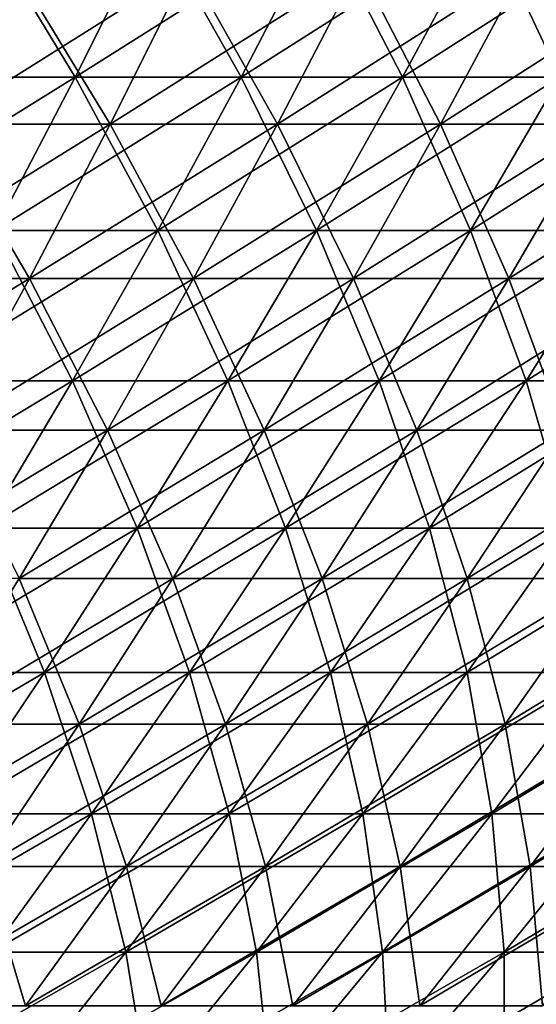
# Model space of a CAD drawing. Header units: millimetres. Extents: x -250 to 250, y -45 to 4150.
# Tile 748 of 805: x 119 to 133, y 3968 to 3995. Entities that reach past the tile are written whole.
import ezdxf

# ---------------------------------------------------------------- set-up
doc = ezdxf.new("R2010")
doc.units = ezdxf.units.MM
doc.header["$LTSCALE"] = 81.481481
for name, color, linetype in [('19', 7, 'CONTINUOUS'), ('20', 7, 'CONTINUOUS'), ('21', 7, 'CONTINUOUS'), ('22', 7, 'CONTINUOUS')]:
    doc.layers.add(name, color=color, linetype=linetype)

msp = doc.modelspace()

# ---------------------------------------------------------------- linework, layer by layer
at = {"layer": '19', "color": 7, "linetype": 'CONTINUOUS'}
for points in [[(121.397, 3991.873, -150.86), (116.693, 3991.873, -154.527), (123.557, 3996.189, -153.545), (121.397, 3991.873, -150.86)], [(123.557, 3996.189, -153.545), (116.693, 3991.873, -154.527), (118.77, 3996.189, -157.277), (123.557, 3996.189, -153.545)], [(125.985, 3991.873, -147.05), (121.397, 3991.873, -150.86), (128.227, 3996.189, -149.667), (125.985, 3991.873, -147.05)], [(128.227, 3996.189, -149.667), (121.397, 3991.873, -150.86), (123.557, 3996.189, -153.545), (128.227, 3996.189, -149.667)], [(130.454, 3991.873, -143.101), (125.985, 3991.873, -147.05), (132.775, 3996.189, -145.647), (130.454, 3991.873, -143.101)], [(132.775, 3996.189, -145.647), (125.985, 3991.873, -147.05), (128.227, 3996.189, -149.667), (132.775, 3996.189, -145.647)], [(134.799, 3991.873, -139.016), (130.454, 3991.873, -143.101), (137.197, 3996.189, -141.489), (134.799, 3991.873, -139.016)], [(137.197, 3996.189, -141.489), (130.454, 3991.873, -143.101), (132.775, 3996.189, -145.647), (137.197, 3996.189, -141.489)], [(119.177, 3987.635, -148.102), (114.56, 3987.635, -151.702), (121.397, 3991.873, -150.86), (119.177, 3987.635, -148.102)], [(121.397, 3991.873, -150.86), (114.56, 3987.635, -151.702), (116.693, 3991.873, -154.527), (121.397, 3991.873, -150.86)], [(123.682, 3987.635, -144.362), (119.177, 3987.635, -148.102), (125.985, 3991.873, -147.05), (123.682, 3987.635, -144.362)], [(125.985, 3991.873, -147.05), (119.177, 3987.635, -148.102), (121.397, 3991.873, -150.86), (125.985, 3991.873, -147.05)], [(128.069, 3987.635, -140.485), (123.682, 3987.635, -144.362), (130.454, 3991.873, -143.101), (128.069, 3987.635, -140.485)], [(130.454, 3991.873, -143.101), (123.682, 3987.635, -144.362), (125.985, 3991.873, -147.05), (130.454, 3991.873, -143.101)], [(132.334, 3987.635, -136.474), (128.069, 3987.635, -140.485), (134.799, 3991.873, -139.016), (132.334, 3987.635, -136.474)], [(134.799, 3991.873, -139.016), (128.069, 3987.635, -140.485), (130.454, 3991.873, -143.101), (134.799, 3991.873, -139.016)], [(136.474, 3987.635, -132.334), (132.334, 3987.635, -136.474), (139.016, 3991.873, -134.799), (136.474, 3987.635, -132.334)], [(139.016, 3991.873, -134.799), (132.334, 3987.635, -136.474), (134.799, 3991.873, -139.016), (139.016, 3991.873, -134.799)], [(116.9, 3983.475, -145.272), (112.371, 3983.475, -148.803), (119.177, 3987.635, -148.102), (116.9, 3983.475, -145.272)], [(119.177, 3987.635, -148.102), (112.371, 3983.475, -148.803), (114.56, 3987.635, -151.702), (119.177, 3987.635, -148.102)], [(121.318, 3983.475, -141.603), (116.9, 3983.475, -145.272), (123.682, 3987.635, -144.362), (121.318, 3983.475, -141.603)], [(123.682, 3987.635, -144.362), (116.9, 3983.475, -145.272), (119.177, 3987.635, -148.102), (123.682, 3987.635, -144.362)], [(125.621, 3983.475, -137.8), (121.318, 3983.475, -141.603), (128.069, 3987.635, -140.485), (125.621, 3983.475, -137.8)], [(128.069, 3987.635, -140.485), (121.318, 3983.475, -141.603), (123.682, 3987.635, -144.362), (128.069, 3987.635, -140.485)], [(129.805, 3983.475, -133.866), (125.621, 3983.475, -137.8), (132.334, 3987.635, -136.474), (129.805, 3983.475, -133.866)], [(132.334, 3987.635, -136.474), (125.621, 3983.475, -137.8), (128.069, 3987.635, -140.485), (132.334, 3987.635, -136.474)], [(133.866, 3983.475, -129.805), (129.805, 3983.475, -133.866), (136.474, 3987.635, -132.334), (133.866, 3983.475, -129.805)], [(136.474, 3987.635, -132.334), (129.805, 3983.475, -133.866), (132.334, 3987.635, -136.474), (136.474, 3987.635, -132.334)], [(118.895, 3979.397, -138.775), (114.565, 3979.397, -142.371), (121.318, 3983.475, -141.603), (118.895, 3979.397, -138.775)], [(121.318, 3983.475, -141.603), (114.565, 3979.397, -142.371), (116.9, 3983.475, -145.272), (121.318, 3983.475, -141.603)], [(123.113, 3979.397, -135.048), (118.895, 3979.397, -138.775), (125.621, 3983.475, -137.8), (123.113, 3979.397, -135.048)], [(125.621, 3983.475, -137.8), (118.895, 3979.397, -138.775), (121.318, 3983.475, -141.603), (125.621, 3983.475, -137.8)], [(127.213, 3979.397, -131.193), (123.113, 3979.397, -135.048), (129.805, 3983.475, -133.866), (127.213, 3979.397, -131.193)], [(129.805, 3983.475, -133.866), (123.113, 3979.397, -135.048), (125.621, 3983.475, -137.8), (129.805, 3983.475, -133.866)], [(131.193, 3979.397, -127.213), (127.213, 3979.397, -131.193), (133.866, 3983.475, -129.805), (131.193, 3979.397, -127.213)], [(133.866, 3983.475, -129.805), (127.213, 3979.397, -131.193), (129.805, 3983.475, -133.866), (133.866, 3983.475, -129.805)], [(135.048, 3979.397, -123.113), (131.193, 3979.397, -127.213), (137.8, 3983.475, -125.621), (135.048, 3979.397, -123.113)], [(137.8, 3983.475, -125.621), (131.193, 3979.397, -127.213), (133.866, 3983.475, -129.805), (137.8, 3983.475, -125.621)], [(120.544, 3975.402, -132.23), (116.415, 3975.402, -135.88), (123.113, 3979.397, -135.048), (120.544, 3975.402, -132.23)], [(123.113, 3979.397, -135.048), (116.415, 3975.402, -135.88), (118.895, 3979.397, -138.775), (123.113, 3979.397, -135.048)], [(124.559, 3975.402, -128.455), (120.544, 3975.402, -132.23), (127.213, 3979.397, -131.193), (124.559, 3975.402, -128.455)], [(127.213, 3979.397, -131.193), (120.544, 3975.402, -132.23), (123.113, 3979.397, -135.048), (127.213, 3979.397, -131.193)], [(128.455, 3975.402, -124.559), (124.559, 3975.402, -128.455), (131.193, 3979.397, -127.213), (128.455, 3975.402, -124.559)], [(131.193, 3979.397, -127.213), (124.559, 3975.402, -128.455), (127.213, 3979.397, -131.193), (131.193, 3979.397, -127.213)], [(132.23, 3975.402, -120.544), (128.455, 3975.402, -124.559), (135.048, 3979.397, -123.113), (132.23, 3975.402, -120.544)], [(135.048, 3979.397, -123.113), (128.455, 3975.402, -124.559), (131.193, 3979.397, -127.213), (135.048, 3979.397, -123.113)], [(135.88, 3975.402, -116.415), (132.23, 3975.402, -120.544), (138.775, 3979.397, -118.895), (135.88, 3975.402, -116.415)], [(138.775, 3979.397, -118.895), (132.23, 3975.402, -120.544), (135.048, 3979.397, -123.113), (138.775, 3979.397, -118.895)], [(117.916, 3971.493, -129.348), (113.877, 3971.493, -132.918), (120.544, 3975.402, -132.23), (117.916, 3971.493, -129.348)], [(120.544, 3975.402, -132.23), (113.877, 3971.493, -132.918), (116.415, 3975.402, -135.88), (120.544, 3975.402, -132.23)], [(121.843, 3971.493, -125.655), (117.916, 3971.493, -129.348), (124.559, 3975.402, -128.455), (121.843, 3971.493, -125.655)], [(124.559, 3975.402, -128.455), (117.916, 3971.493, -129.348), (120.544, 3975.402, -132.23), (124.559, 3975.402, -128.455)], [(125.655, 3971.493, -121.843), (121.843, 3971.493, -125.655), (128.455, 3975.402, -124.559), (125.655, 3971.493, -121.843)], [(128.455, 3975.402, -124.559), (121.843, 3971.493, -125.655), (124.559, 3975.402, -128.455), (128.455, 3975.402, -124.559)], [(129.348, 3971.493, -117.916), (125.655, 3971.493, -121.843), (132.23, 3975.402, -120.544), (129.348, 3971.493, -117.916)], [(132.23, 3975.402, -120.544), (125.655, 3971.493, -121.843), (128.455, 3975.402, -124.559), (132.23, 3975.402, -120.544)], [(132.918, 3971.493, -113.877), (129.348, 3971.493, -117.916), (135.88, 3975.402, -116.415), (132.918, 3971.493, -113.877)], [(135.88, 3975.402, -116.415), (129.348, 3971.493, -117.916), (132.23, 3975.402, -120.544), (135.88, 3975.402, -116.415)], [(136.362, 3971.493, -109.73), (132.918, 3971.493, -113.877), (139.4, 3975.402, -112.175), (136.362, 3971.493, -109.73)], [(139.4, 3975.402, -112.175), (132.918, 3971.493, -113.877), (135.88, 3975.402, -116.415), (139.4, 3975.402, -112.175)], [(119.069, 3967.67, -122.794), (115.231, 3967.67, -126.402), (121.843, 3971.493, -125.655), (119.069, 3967.67, -122.794)], [(121.843, 3971.493, -125.655), (115.231, 3967.67, -126.402), (117.916, 3971.493, -129.348), (121.843, 3971.493, -125.655)], [(122.794, 3967.67, -119.069), (119.069, 3967.67, -122.794), (125.655, 3971.493, -121.843), (122.794, 3967.67, -119.069)], [(125.655, 3971.493, -121.843), (119.069, 3967.67, -122.794), (121.843, 3971.493, -125.655), (125.655, 3971.493, -121.843)], [(126.402, 3967.67, -115.231), (122.794, 3967.67, -119.069), (129.348, 3971.493, -117.916), (126.402, 3967.67, -115.231)], [(129.348, 3971.493, -117.916), (122.794, 3967.67, -119.069), (125.655, 3971.493, -121.843), (129.348, 3971.493, -117.916)], [(129.891, 3967.67, -111.284), (126.402, 3967.67, -115.231), (132.918, 3971.493, -113.877), (129.891, 3967.67, -111.284)], [(132.918, 3971.493, -113.877), (126.402, 3967.67, -115.231), (129.348, 3971.493, -117.916), (132.918, 3971.493, -113.877)], [(133.256, 3967.67, -107.231), (129.891, 3967.67, -111.284), (136.362, 3971.493, -109.73), (133.256, 3967.67, -107.231)], [(136.362, 3971.493, -109.73), (129.891, 3967.67, -111.284), (132.918, 3971.493, -113.877), (136.362, 3971.493, -109.73)]]:
    msp.add_3dface(points, dxfattribs=at)
at = {"layer": '20', "color": 7, "linetype": 'CONTINUOUS'}
for points in [[(116.693, 3991.873, 154.527), (121.397, 3991.873, 150.86), (118.77, 3996.189, 157.277), (116.693, 3991.873, 154.527)], [(118.77, 3996.189, 157.277), (121.397, 3991.873, 150.86), (123.557, 3996.189, 153.545), (118.77, 3996.189, 157.277)], [(121.397, 3991.873, 150.86), (125.985, 3991.873, 147.05), (123.557, 3996.189, 153.545), (121.397, 3991.873, 150.86)], [(123.557, 3996.189, 153.545), (125.985, 3991.873, 147.05), (128.227, 3996.189, 149.667), (123.557, 3996.189, 153.545)], [(125.985, 3991.873, 147.05), (130.454, 3991.873, 143.101), (128.227, 3996.189, 149.667), (125.985, 3991.873, 147.05)], [(128.227, 3996.189, 149.667), (130.454, 3991.873, 143.101), (132.775, 3996.189, 145.647), (128.227, 3996.189, 149.667)], [(130.454, 3991.873, 143.101), (134.799, 3991.873, 139.016), (132.775, 3996.189, 145.647), (130.454, 3991.873, 143.101)], [(132.775, 3996.189, 145.647), (134.799, 3991.873, 139.016), (137.197, 3996.189, 141.489), (132.775, 3996.189, 145.647)], [(114.56, 3987.635, 151.702), (119.177, 3987.635, 148.102), (116.693, 3991.873, 154.527), (114.56, 3987.635, 151.702)], [(116.693, 3991.873, 154.527), (119.177, 3987.635, 148.102), (121.397, 3991.873, 150.86), (116.693, 3991.873, 154.527)], [(119.177, 3987.635, 148.102), (123.682, 3987.635, 144.362), (121.397, 3991.873, 150.86), (119.177, 3987.635, 148.102)], [(121.397, 3991.873, 150.86), (123.682, 3987.635, 144.362), (125.985, 3991.873, 147.05), (121.397, 3991.873, 150.86)], [(123.682, 3987.635, 144.362), (128.069, 3987.635, 140.485), (125.985, 3991.873, 147.05), (123.682, 3987.635, 144.362)], [(125.985, 3991.873, 147.05), (128.069, 3987.635, 140.485), (130.454, 3991.873, 143.101), (125.985, 3991.873, 147.05)], [(128.069, 3987.635, 140.485), (132.334, 3987.635, 136.474), (130.454, 3991.873, 143.101), (128.069, 3987.635, 140.485)], [(130.454, 3991.873, 143.101), (132.334, 3987.635, 136.474), (134.799, 3991.873, 139.016), (130.454, 3991.873, 143.101)], [(132.334, 3987.635, 136.474), (136.474, 3987.635, 132.334), (134.799, 3991.873, 139.016), (132.334, 3987.635, 136.474)], [(114.56, 3987.635, 151.702), (116.9, 3983.475, 145.272), (119.177, 3987.635, 148.102), (114.56, 3987.635, 151.702)], [(116.9, 3983.475, 145.272), (121.318, 3983.475, 141.603), (119.177, 3987.635, 148.102), (116.9, 3983.475, 145.272)], [(119.177, 3987.635, 148.102), (121.318, 3983.475, 141.603), (123.682, 3987.635, 144.362), (119.177, 3987.635, 148.102)], [(121.318, 3983.475, 141.603), (125.621, 3983.475, 137.8), (123.682, 3987.635, 144.362), (121.318, 3983.475, 141.603)], [(123.682, 3987.635, 144.362), (125.621, 3983.475, 137.8), (128.069, 3987.635, 140.485), (123.682, 3987.635, 144.362)], [(125.621, 3983.475, 137.8), (129.805, 3983.475, 133.866), (128.069, 3987.635, 140.485), (125.621, 3983.475, 137.8)], [(128.069, 3987.635, 140.485), (129.805, 3983.475, 133.866), (132.334, 3987.635, 136.474), (128.069, 3987.635, 140.485)], [(129.805, 3983.475, 133.866), (133.866, 3983.475, 129.805), (132.334, 3987.635, 136.474), (129.805, 3983.475, 133.866)], [(132.334, 3987.635, 136.474), (133.866, 3983.475, 129.805), (136.474, 3987.635, 132.334), (132.334, 3987.635, 136.474)], [(116.9, 3983.475, 145.272), (118.895, 3979.397, 138.775), (121.318, 3983.475, 141.603), (116.9, 3983.475, 145.272)], [(118.895, 3979.397, 138.775), (123.113, 3979.397, 135.048), (121.318, 3983.475, 141.603), (118.895, 3979.397, 138.775)], [(121.318, 3983.475, 141.603), (123.113, 3979.397, 135.048), (125.621, 3983.475, 137.8), (121.318, 3983.475, 141.603)], [(123.113, 3979.397, 135.048), (127.213, 3979.397, 131.193), (125.621, 3983.475, 137.8), (123.113, 3979.397, 135.048)], [(125.621, 3983.475, 137.8), (127.213, 3979.397, 131.193), (129.805, 3983.475, 133.866), (125.621, 3983.475, 137.8)], [(127.213, 3979.397, 131.193), (131.193, 3979.397, 127.213), (129.805, 3983.475, 133.866), (127.213, 3979.397, 131.193)], [(129.805, 3983.475, 133.866), (131.193, 3979.397, 127.213), (133.866, 3983.475, 129.805), (129.805, 3983.475, 133.866)], [(131.193, 3979.397, 127.213), (135.048, 3979.397, 123.113), (133.866, 3983.475, 129.805), (131.193, 3979.397, 127.213)], [(116.415, 3975.402, 135.88), (120.544, 3975.402, 132.23), (118.895, 3979.397, 138.775), (116.415, 3975.402, 135.88)], [(118.895, 3979.397, 138.775), (120.544, 3975.402, 132.23), (123.113, 3979.397, 135.048), (118.895, 3979.397, 138.775)], [(120.544, 3975.402, 132.23), (124.559, 3975.402, 128.455), (123.113, 3979.397, 135.048), (120.544, 3975.402, 132.23)], [(123.113, 3979.397, 135.048), (124.559, 3975.402, 128.455), (127.213, 3979.397, 131.193), (123.113, 3979.397, 135.048)], [(124.559, 3975.402, 128.455), (128.455, 3975.402, 124.559), (127.213, 3979.397, 131.193), (124.559, 3975.402, 128.455)], [(127.213, 3979.397, 131.193), (128.455, 3975.402, 124.559), (131.193, 3979.397, 127.213), (127.213, 3979.397, 131.193)], [(128.455, 3975.402, 124.559), (132.23, 3975.402, 120.544), (131.193, 3979.397, 127.213), (128.455, 3975.402, 124.559)], [(131.193, 3979.397, 127.213), (132.23, 3975.402, 120.544), (135.048, 3979.397, 123.113), (131.193, 3979.397, 127.213)], [(132.23, 3975.402, 120.544), (135.88, 3975.402, 116.415), (135.048, 3979.397, 123.113), (132.23, 3975.402, 120.544)], [(116.415, 3975.402, 135.88), (117.916, 3971.493, 129.348), (120.544, 3975.402, 132.23), (116.415, 3975.402, 135.88)], [(117.916, 3971.493, 129.348), (121.843, 3971.493, 125.655), (120.544, 3975.402, 132.23), (117.916, 3971.493, 129.348)], [(120.544, 3975.402, 132.23), (121.843, 3971.493, 125.655), (124.559, 3975.402, 128.455), (120.544, 3975.402, 132.23)], [(121.843, 3971.493, 125.655), (125.655, 3971.493, 121.843), (124.559, 3975.402, 128.455), (121.843, 3971.493, 125.655)], [(124.559, 3975.402, 128.455), (125.655, 3971.493, 121.843), (128.455, 3975.402, 124.559), (124.559, 3975.402, 128.455)], [(125.655, 3971.493, 121.843), (129.348, 3971.493, 117.916), (128.455, 3975.402, 124.559), (125.655, 3971.493, 121.843)], [(128.455, 3975.402, 124.559), (129.348, 3971.493, 117.916), (132.23, 3975.402, 120.544), (128.455, 3975.402, 124.559)], [(129.348, 3971.493, 117.916), (132.918, 3971.493, 113.877), (132.23, 3975.402, 120.544), (129.348, 3971.493, 117.916)], [(132.23, 3975.402, 120.544), (132.918, 3971.493, 113.877), (135.88, 3975.402, 116.415), (132.23, 3975.402, 120.544)], [(132.918, 3971.493, 113.877), (136.362, 3971.493, 109.73), (135.88, 3975.402, 116.415), (132.918, 3971.493, 113.877)], [(115.231, 3967.67, 126.402), (119.069, 3967.67, 122.794), (117.916, 3971.493, 129.348), (115.231, 3967.67, 126.402)], [(117.916, 3971.493, 129.348), (119.069, 3967.67, 122.794), (121.843, 3971.493, 125.655), (117.916, 3971.493, 129.348)], [(119.069, 3967.67, 122.794), (122.794, 3967.67, 119.069), (121.843, 3971.493, 125.655), (119.069, 3967.67, 122.794)], [(121.843, 3971.493, 125.655), (122.794, 3967.67, 119.069), (125.655, 3971.493, 121.843), (121.843, 3971.493, 125.655)], [(122.794, 3967.67, 119.069), (126.402, 3967.67, 115.231), (125.655, 3971.493, 121.843), (122.794, 3967.67, 119.069)], [(125.655, 3971.493, 121.843), (126.402, 3967.67, 115.231), (129.348, 3971.493, 117.916), (125.655, 3971.493, 121.843)], [(126.402, 3967.67, 115.231), (129.891, 3967.67, 111.284), (129.348, 3971.493, 117.916), (126.402, 3967.67, 115.231)], [(129.348, 3971.493, 117.916), (129.891, 3967.67, 111.284), (132.918, 3971.493, 113.877), (129.348, 3971.493, 117.916)], [(129.891, 3967.67, 111.284), (133.256, 3967.67, 107.231), (132.918, 3971.493, 113.877), (129.891, 3967.67, 111.284)], [(132.918, 3971.493, 113.877), (133.256, 3967.67, 107.231), (136.362, 3971.493, 109.73), (132.918, 3971.493, 113.877)]]:
    msp.add_3dface(points, dxfattribs=at)
at = {"layer": '21', "color": 7, "linetype": 'CONTINUOUS'}
for points in [[(120.435, 3993.156, 149.665), (115.769, 3993.156, 153.303), (122.577, 3997.437, 152.327), (120.435, 3993.156, 149.665)], [(122.577, 3997.437, 152.327), (115.769, 3993.156, 153.303), (117.828, 3997.437, 156.029), (122.577, 3997.437, 152.327)], [(124.987, 3993.156, 145.885), (120.435, 3993.156, 149.665), (127.21, 3997.437, 148.48), (124.987, 3993.156, 145.885)], [(127.21, 3997.437, 148.48), (120.435, 3993.156, 149.665), (122.577, 3997.437, 152.327), (127.21, 3997.437, 148.48)], [(129.42, 3993.156, 141.967), (124.987, 3993.156, 145.885), (131.722, 3997.437, 144.492), (129.42, 3993.156, 141.967)], [(131.722, 3997.437, 144.492), (124.987, 3993.156, 145.885), (127.21, 3997.437, 148.48), (131.722, 3997.437, 144.492)], [(133.73, 3993.156, 137.914), (129.42, 3993.156, 141.967), (136.109, 3997.437, 140.367), (133.73, 3993.156, 137.914)], [(136.109, 3997.437, 140.367), (129.42, 3993.156, 141.967), (131.722, 3997.437, 144.492), (136.109, 3997.437, 140.367)], [(118.234, 3988.952, 146.929), (113.653, 3988.952, 150.501), (120.435, 3993.156, 149.665), (118.234, 3988.952, 146.929)], [(120.435, 3993.156, 149.665), (113.653, 3988.952, 150.501), (115.769, 3993.156, 153.303), (120.435, 3993.156, 149.665)], [(122.702, 3988.952, 143.219), (118.234, 3988.952, 146.929), (124.987, 3993.156, 145.885), (122.702, 3988.952, 143.219)], [(124.987, 3993.156, 145.885), (118.234, 3988.952, 146.929), (120.435, 3993.156, 149.665), (124.987, 3993.156, 145.885)], [(127.055, 3988.952, 139.372), (122.702, 3988.952, 143.219), (129.42, 3993.156, 141.967), (127.055, 3988.952, 139.372)], [(129.42, 3993.156, 141.967), (122.702, 3988.952, 143.219), (124.987, 3993.156, 145.885), (129.42, 3993.156, 141.967)], [(131.286, 3988.952, 135.393), (127.055, 3988.952, 139.372), (133.73, 3993.156, 137.914), (131.286, 3988.952, 135.393)], [(133.73, 3993.156, 137.914), (127.055, 3988.952, 139.372), (129.42, 3993.156, 141.967), (133.73, 3993.156, 137.914)], [(135.393, 3988.952, 131.286), (131.286, 3988.952, 135.393), (137.914, 3993.156, 133.73), (135.393, 3988.952, 131.286)], [(137.914, 3993.156, 133.73), (131.286, 3988.952, 135.393), (133.73, 3993.156, 137.914), (137.914, 3993.156, 133.73)], [(120.358, 3984.826, 140.483), (115.975, 3984.826, 144.123), (122.702, 3988.952, 143.219), (120.358, 3984.826, 140.483)], [(122.702, 3988.952, 143.219), (115.975, 3984.826, 144.123), (118.234, 3988.952, 146.929), (122.702, 3988.952, 143.219)], [(124.627, 3984.826, 136.71), (120.358, 3984.826, 140.483), (127.055, 3988.952, 139.372), (124.627, 3984.826, 136.71)], [(127.055, 3988.952, 139.372), (120.358, 3984.826, 140.483), (122.702, 3988.952, 143.219), (127.055, 3988.952, 139.372)], [(128.778, 3984.826, 132.807), (124.627, 3984.826, 136.71), (131.286, 3988.952, 135.393), (128.778, 3984.826, 132.807)], [(131.286, 3988.952, 135.393), (124.627, 3984.826, 136.71), (127.055, 3988.952, 139.372), (131.286, 3988.952, 135.393)], [(132.807, 3984.826, 128.778), (128.778, 3984.826, 132.807), (135.393, 3988.952, 131.286), (132.807, 3984.826, 128.778)], [(135.393, 3988.952, 131.286), (128.778, 3984.826, 132.807), (131.286, 3988.952, 135.393), (135.393, 3988.952, 131.286)], [(136.71, 3984.826, 124.627), (132.807, 3984.826, 128.778), (139.372, 3988.952, 127.055), (136.71, 3984.826, 124.627)], [(139.372, 3988.952, 127.055), (132.807, 3984.826, 128.778), (135.393, 3988.952, 131.286), (139.372, 3988.952, 127.055)], [(117.955, 3980.78, 137.678), (113.66, 3980.78, 141.245), (120.358, 3984.826, 140.483), (117.955, 3980.78, 137.678)], [(120.358, 3984.826, 140.483), (113.66, 3980.78, 141.245), (115.975, 3984.826, 144.123), (120.358, 3984.826, 140.483)], [(122.139, 3980.78, 133.98), (117.955, 3980.78, 137.678), (124.627, 3984.826, 136.71), (122.139, 3980.78, 133.98)], [(124.627, 3984.826, 136.71), (117.955, 3980.78, 137.678), (120.358, 3984.826, 140.483), (124.627, 3984.826, 136.71)], [(126.207, 3980.78, 130.156), (122.139, 3980.78, 133.98), (128.778, 3984.826, 132.807), (126.207, 3980.78, 130.156)], [(128.778, 3984.826, 132.807), (122.139, 3980.78, 133.98), (124.627, 3984.826, 136.71), (128.778, 3984.826, 132.807)], [(130.156, 3980.78, 126.207), (126.207, 3980.78, 130.156), (132.807, 3984.826, 128.778), (130.156, 3980.78, 126.207)], [(132.807, 3984.826, 128.778), (126.207, 3980.78, 130.156), (128.778, 3984.826, 132.807), (132.807, 3984.826, 128.778)], [(133.98, 3980.78, 122.139), (130.156, 3980.78, 126.207), (136.71, 3984.826, 124.627), (133.98, 3980.78, 122.139)], [(136.71, 3984.826, 124.627), (130.156, 3980.78, 126.207), (132.807, 3984.826, 128.778), (136.71, 3984.826, 124.627)], [(119.592, 3976.818, 131.186), (115.495, 3976.818, 134.806), (122.139, 3980.78, 133.98), (119.592, 3976.818, 131.186)], [(122.139, 3980.78, 133.98), (115.495, 3976.818, 134.806), (117.955, 3980.78, 137.678), (122.139, 3980.78, 133.98)], [(123.575, 3976.818, 127.441), (119.592, 3976.818, 131.186), (126.207, 3980.78, 130.156), (123.575, 3976.818, 127.441)], [(126.207, 3980.78, 130.156), (119.592, 3976.818, 131.186), (122.139, 3980.78, 133.98), (126.207, 3980.78, 130.156)], [(127.441, 3976.818, 123.575), (123.575, 3976.818, 127.441), (130.156, 3980.78, 126.207), (127.441, 3976.818, 123.575)], [(130.156, 3980.78, 126.207), (123.575, 3976.818, 127.441), (126.207, 3980.78, 130.156), (130.156, 3980.78, 126.207)], [(131.186, 3976.818, 119.592), (127.441, 3976.818, 123.575), (133.98, 3980.78, 122.139), (131.186, 3976.818, 119.592)], [(133.98, 3980.78, 122.139), (127.441, 3976.818, 123.575), (130.156, 3980.78, 126.207), (133.98, 3980.78, 122.139)], [(134.806, 3976.818, 115.495), (131.186, 3976.818, 119.592), (137.678, 3980.78, 117.955), (134.806, 3976.818, 115.495)], [(137.678, 3980.78, 117.955), (131.186, 3976.818, 119.592), (133.98, 3980.78, 122.139), (137.678, 3980.78, 117.955)], [(116.986, 3972.939, 128.327), (112.978, 3972.939, 131.869), (119.592, 3976.818, 131.186), (116.986, 3972.939, 128.327)], [(119.592, 3976.818, 131.186), (112.978, 3972.939, 131.869), (115.495, 3976.818, 134.806), (119.592, 3976.818, 131.186)], [(120.882, 3972.939, 124.664), (116.986, 3972.939, 128.327), (123.575, 3976.818, 127.441), (120.882, 3972.939, 124.664)], [(123.575, 3976.818, 127.441), (116.986, 3972.939, 128.327), (119.592, 3976.818, 131.186), (123.575, 3976.818, 127.441)], [(124.664, 3972.939, 120.882), (120.882, 3972.939, 124.664), (127.441, 3976.818, 123.575), (124.664, 3972.939, 120.882)], [(127.441, 3976.818, 123.575), (120.882, 3972.939, 124.664), (123.575, 3976.818, 127.441), (127.441, 3976.818, 123.575)], [(128.327, 3972.939, 116.986), (124.664, 3972.939, 120.882), (131.186, 3976.818, 119.592), (128.327, 3972.939, 116.986)], [(131.186, 3976.818, 119.592), (124.664, 3972.939, 120.882), (127.441, 3976.818, 123.575), (131.186, 3976.818, 119.592)], [(131.869, 3972.939, 112.978), (128.327, 3972.939, 116.986), (134.806, 3976.818, 115.495), (131.869, 3972.939, 112.978)], [(134.806, 3976.818, 115.495), (128.327, 3972.939, 116.986), (131.186, 3976.818, 119.592), (134.806, 3976.818, 115.495)], [(135.286, 3972.939, 108.864), (131.869, 3972.939, 112.978), (138.299, 3976.818, 111.289), (135.286, 3972.939, 108.864)], [(138.299, 3976.818, 111.289), (131.869, 3972.939, 112.978), (134.806, 3976.818, 115.495), (138.299, 3976.818, 111.289)], [(118.13, 3969.147, 121.826), (114.323, 3969.147, 125.406), (120.882, 3972.939, 124.664), (118.13, 3969.147, 121.826)], [(120.882, 3972.939, 124.664), (114.323, 3969.147, 125.406), (116.986, 3972.939, 128.327), (120.882, 3972.939, 124.664)], [(121.826, 3969.147, 118.13), (118.13, 3969.147, 121.826), (124.664, 3972.939, 120.882), (121.826, 3969.147, 118.13)], [(124.664, 3972.939, 120.882), (118.13, 3969.147, 121.826), (120.882, 3972.939, 124.664), (124.664, 3972.939, 120.882)], [(125.406, 3969.147, 114.323), (121.826, 3969.147, 118.13), (128.327, 3972.939, 116.986), (125.406, 3969.147, 114.323)], [(128.327, 3972.939, 116.986), (121.826, 3969.147, 118.13), (124.664, 3972.939, 120.882), (128.327, 3972.939, 116.986)], [(128.867, 3969.147, 110.407), (125.406, 3969.147, 114.323), (131.869, 3972.939, 112.978), (128.867, 3969.147, 110.407)], [(131.869, 3972.939, 112.978), (125.406, 3969.147, 114.323), (128.327, 3972.939, 116.986), (131.869, 3972.939, 112.978)], [(132.206, 3969.147, 106.386), (128.867, 3969.147, 110.407), (135.286, 3972.939, 108.864), (132.206, 3969.147, 106.386)], [(135.286, 3972.939, 108.864), (128.867, 3969.147, 110.407), (131.869, 3972.939, 112.978), (135.286, 3972.939, 108.864)], [(135.419, 3969.147, 102.264), (132.206, 3969.147, 106.386), (138.574, 3972.939, 104.646), (135.419, 3969.147, 102.264)], [(138.574, 3972.939, 104.646), (132.206, 3969.147, 106.386), (135.286, 3972.939, 108.864), (138.574, 3972.939, 104.646)], [(118.929, 3965.444, 115.321), (115.321, 3965.444, 118.929), (121.826, 3969.147, 118.13), (118.929, 3965.444, 115.321)], [(121.826, 3969.147, 118.13), (115.321, 3965.444, 118.929), (118.13, 3969.147, 121.826), (121.826, 3969.147, 118.13)], [(122.424, 3965.444, 111.604), (118.929, 3965.444, 115.321), (125.406, 3969.147, 114.323), (122.424, 3965.444, 111.604)], [(125.406, 3969.147, 114.323), (118.929, 3965.444, 115.321), (121.826, 3969.147, 118.13), (125.406, 3969.147, 114.323)], [(125.802, 3965.444, 107.781), (122.424, 3965.444, 111.604), (128.867, 3969.147, 110.407), (125.802, 3965.444, 107.781)], [(128.867, 3969.147, 110.407), (122.424, 3965.444, 111.604), (125.406, 3969.147, 114.323), (128.867, 3969.147, 110.407)], [(129.062, 3965.444, 103.856), (125.802, 3965.444, 107.781), (132.206, 3969.147, 106.386), (129.062, 3965.444, 103.856)], [(132.206, 3969.147, 106.386), (125.802, 3965.444, 107.781), (128.867, 3969.147, 110.407), (132.206, 3969.147, 106.386)], [(132.199, 3965.444, 99.832), (129.062, 3965.444, 103.856), (135.419, 3969.147, 102.264), (132.199, 3965.444, 99.832)], [(135.419, 3969.147, 102.264), (129.062, 3965.444, 103.856), (132.206, 3969.147, 106.386), (135.419, 3969.147, 102.264)], [(135.21, 3965.444, 95.714), (132.199, 3965.444, 99.832), (138.504, 3969.147, 98.045), (135.21, 3965.444, 95.714)], [(138.504, 3969.147, 98.045), (132.199, 3965.444, 99.832), (135.419, 3969.147, 102.264), (138.504, 3969.147, 98.045)]]:
    msp.add_3dface(points, dxfattribs=at)
at = {"layer": '22', "color": 7, "linetype": 'CONTINUOUS'}
for points in [[(115.769, 3993.156, -153.303), (120.435, 3993.156, -149.665), (117.828, 3997.437, -156.029), (115.769, 3993.156, -153.303)], [(117.828, 3997.437, -156.029), (120.435, 3993.156, -149.665), (122.577, 3997.437, -152.327), (117.828, 3997.437, -156.029)], [(120.435, 3993.156, -149.665), (124.987, 3993.156, -145.885), (122.577, 3997.437, -152.327), (120.435, 3993.156, -149.665)], [(122.577, 3997.437, -152.327), (124.987, 3993.156, -145.885), (127.21, 3997.437, -148.48), (122.577, 3997.437, -152.327)], [(124.987, 3993.156, -145.885), (129.42, 3993.156, -141.967), (127.21, 3997.437, -148.48), (124.987, 3993.156, -145.885)], [(127.21, 3997.437, -148.48), (129.42, 3993.156, -141.967), (131.722, 3997.437, -144.492), (127.21, 3997.437, -148.48)], [(129.42, 3993.156, -141.967), (133.73, 3993.156, -137.914), (131.722, 3997.437, -144.492), (129.42, 3993.156, -141.967)], [(131.722, 3997.437, -144.492), (133.73, 3993.156, -137.914), (136.109, 3997.437, -140.367), (131.722, 3997.437, -144.492)], [(115.769, 3993.156, -153.303), (118.234, 3988.952, -146.929), (120.435, 3993.156, -149.665), (115.769, 3993.156, -153.303)], [(118.234, 3988.952, -146.929), (122.702, 3988.952, -143.219), (120.435, 3993.156, -149.665), (118.234, 3988.952, -146.929)], [(120.435, 3993.156, -149.665), (122.702, 3988.952, -143.219), (124.987, 3993.156, -145.885), (120.435, 3993.156, -149.665)], [(122.702, 3988.952, -143.219), (127.055, 3988.952, -139.372), (124.987, 3993.156, -145.885), (122.702, 3988.952, -143.219)], [(124.987, 3993.156, -145.885), (127.055, 3988.952, -139.372), (129.42, 3993.156, -141.967), (124.987, 3993.156, -145.885)], [(127.055, 3988.952, -139.372), (131.286, 3988.952, -135.393), (129.42, 3993.156, -141.967), (127.055, 3988.952, -139.372)], [(129.42, 3993.156, -141.967), (131.286, 3988.952, -135.393), (133.73, 3993.156, -137.914), (129.42, 3993.156, -141.967)], [(131.286, 3988.952, -135.393), (135.393, 3988.952, -131.286), (133.73, 3993.156, -137.914), (131.286, 3988.952, -135.393)], [(115.975, 3984.826, -144.123), (120.358, 3984.826, -140.483), (118.234, 3988.952, -146.929), (115.975, 3984.826, -144.123)], [(118.234, 3988.952, -146.929), (120.358, 3984.826, -140.483), (122.702, 3988.952, -143.219), (118.234, 3988.952, -146.929)], [(120.358, 3984.826, -140.483), (124.627, 3984.826, -136.71), (122.702, 3988.952, -143.219), (120.358, 3984.826, -140.483)], [(122.702, 3988.952, -143.219), (124.627, 3984.826, -136.71), (127.055, 3988.952, -139.372), (122.702, 3988.952, -143.219)], [(124.627, 3984.826, -136.71), (128.778, 3984.826, -132.807), (127.055, 3988.952, -139.372), (124.627, 3984.826, -136.71)], [(127.055, 3988.952, -139.372), (128.778, 3984.826, -132.807), (131.286, 3988.952, -135.393), (127.055, 3988.952, -139.372)], [(128.778, 3984.826, -132.807), (132.807, 3984.826, -128.778), (131.286, 3988.952, -135.393), (128.778, 3984.826, -132.807)], [(131.286, 3988.952, -135.393), (132.807, 3984.826, -128.778), (135.393, 3988.952, -131.286), (131.286, 3988.952, -135.393)], [(132.807, 3984.826, -128.778), (136.71, 3984.826, -124.627), (135.393, 3988.952, -131.286), (132.807, 3984.826, -128.778)], [(115.975, 3984.826, -144.123), (117.955, 3980.78, -137.678), (120.358, 3984.826, -140.483), (115.975, 3984.826, -144.123)], [(117.955, 3980.78, -137.678), (122.139, 3980.78, -133.98), (120.358, 3984.826, -140.483), (117.955, 3980.78, -137.678)], [(120.358, 3984.826, -140.483), (122.139, 3980.78, -133.98), (124.627, 3984.826, -136.71), (120.358, 3984.826, -140.483)], [(122.139, 3980.78, -133.98), (126.207, 3980.78, -130.156), (124.627, 3984.826, -136.71), (122.139, 3980.78, -133.98)], [(124.627, 3984.826, -136.71), (126.207, 3980.78, -130.156), (128.778, 3984.826, -132.807), (124.627, 3984.826, -136.71)], [(126.207, 3980.78, -130.156), (130.156, 3980.78, -126.207), (128.778, 3984.826, -132.807), (126.207, 3980.78, -130.156)], [(128.778, 3984.826, -132.807), (130.156, 3980.78, -126.207), (132.807, 3984.826, -128.778), (128.778, 3984.826, -132.807)], [(130.156, 3980.78, -126.207), (133.98, 3980.78, -122.139), (132.807, 3984.826, -128.778), (130.156, 3980.78, -126.207)], [(132.807, 3984.826, -128.778), (133.98, 3980.78, -122.139), (136.71, 3984.826, -124.627), (132.807, 3984.826, -128.778)], [(115.495, 3976.818, -134.806), (119.592, 3976.818, -131.186), (117.955, 3980.78, -137.678), (115.495, 3976.818, -134.806)], [(117.955, 3980.78, -137.678), (119.592, 3976.818, -131.186), (122.139, 3980.78, -133.98), (117.955, 3980.78, -137.678)], [(119.592, 3976.818, -131.186), (123.575, 3976.818, -127.441), (122.139, 3980.78, -133.98), (119.592, 3976.818, -131.186)], [(122.139, 3980.78, -133.98), (123.575, 3976.818, -127.441), (126.207, 3980.78, -130.156), (122.139, 3980.78, -133.98)], [(123.575, 3976.818, -127.441), (127.441, 3976.818, -123.575), (126.207, 3980.78, -130.156), (123.575, 3976.818, -127.441)], [(126.207, 3980.78, -130.156), (127.441, 3976.818, -123.575), (130.156, 3980.78, -126.207), (126.207, 3980.78, -130.156)], [(127.441, 3976.818, -123.575), (131.186, 3976.818, -119.592), (130.156, 3980.78, -126.207), (127.441, 3976.818, -123.575)], [(130.156, 3980.78, -126.207), (131.186, 3976.818, -119.592), (133.98, 3980.78, -122.139), (130.156, 3980.78, -126.207)], [(131.186, 3976.818, -119.592), (134.806, 3976.818, -115.495), (133.98, 3980.78, -122.139), (131.186, 3976.818, -119.592)], [(115.495, 3976.818, -134.806), (116.986, 3972.939, -128.327), (119.592, 3976.818, -131.186), (115.495, 3976.818, -134.806)], [(116.986, 3972.939, -128.327), (120.882, 3972.939, -124.664), (119.592, 3976.818, -131.186), (116.986, 3972.939, -128.327)], [(119.592, 3976.818, -131.186), (120.882, 3972.939, -124.664), (123.575, 3976.818, -127.441), (119.592, 3976.818, -131.186)], [(120.882, 3972.939, -124.664), (124.664, 3972.939, -120.882), (123.575, 3976.818, -127.441), (120.882, 3972.939, -124.664)], [(123.575, 3976.818, -127.441), (124.664, 3972.939, -120.882), (127.441, 3976.818, -123.575), (123.575, 3976.818, -127.441)], [(124.664, 3972.939, -120.882), (128.327, 3972.939, -116.986), (127.441, 3976.818, -123.575), (124.664, 3972.939, -120.882)], [(127.441, 3976.818, -123.575), (128.327, 3972.939, -116.986), (131.186, 3976.818, -119.592), (127.441, 3976.818, -123.575)], [(128.327, 3972.939, -116.986), (131.869, 3972.939, -112.978), (131.186, 3976.818, -119.592), (128.327, 3972.939, -116.986)], [(131.186, 3976.818, -119.592), (131.869, 3972.939, -112.978), (134.806, 3976.818, -115.495), (131.186, 3976.818, -119.592)], [(131.869, 3972.939, -112.978), (135.286, 3972.939, -108.864), (134.806, 3976.818, -115.495), (131.869, 3972.939, -112.978)], [(116.986, 3972.939, -128.327), (118.13, 3969.147, -121.826), (120.882, 3972.939, -124.664), (116.986, 3972.939, -128.327)], [(118.13, 3969.147, -121.826), (121.826, 3969.147, -118.13), (120.882, 3972.939, -124.664), (118.13, 3969.147, -121.826)], [(120.882, 3972.939, -124.664), (121.826, 3969.147, -118.13), (124.664, 3972.939, -120.882), (120.882, 3972.939, -124.664)], [(121.826, 3969.147, -118.13), (125.406, 3969.147, -114.323), (124.664, 3972.939, -120.882), (121.826, 3969.147, -118.13)], [(124.664, 3972.939, -120.882), (125.406, 3969.147, -114.323), (128.327, 3972.939, -116.986), (124.664, 3972.939, -120.882)], [(125.406, 3969.147, -114.323), (128.867, 3969.147, -110.407), (128.327, 3972.939, -116.986), (125.406, 3969.147, -114.323)], [(128.327, 3972.939, -116.986), (128.867, 3969.147, -110.407), (131.869, 3972.939, -112.978), (128.327, 3972.939, -116.986)], [(128.867, 3969.147, -110.407), (132.206, 3969.147, -106.386), (131.869, 3972.939, -112.978), (128.867, 3969.147, -110.407)], [(131.869, 3972.939, -112.978), (132.206, 3969.147, -106.386), (135.286, 3972.939, -108.864), (131.869, 3972.939, -112.978)], [(132.206, 3969.147, -106.386), (135.419, 3969.147, -102.264), (135.286, 3972.939, -108.864), (132.206, 3969.147, -106.386)], [(115.321, 3965.444, -118.929), (118.929, 3965.444, -115.321), (118.13, 3969.147, -121.826), (115.321, 3965.444, -118.929)], [(118.13, 3969.147, -121.826), (118.929, 3965.444, -115.321), (121.826, 3969.147, -118.13), (118.13, 3969.147, -121.826)], [(118.929, 3965.444, -115.321), (122.424, 3965.444, -111.604), (121.826, 3969.147, -118.13), (118.929, 3965.444, -115.321)], [(121.826, 3969.147, -118.13), (122.424, 3965.444, -111.604), (125.406, 3969.147, -114.323), (121.826, 3969.147, -118.13)], [(122.424, 3965.444, -111.604), (125.802, 3965.444, -107.781), (125.406, 3969.147, -114.323), (122.424, 3965.444, -111.604)], [(125.406, 3969.147, -114.323), (125.802, 3965.444, -107.781), (128.867, 3969.147, -110.407), (125.406, 3969.147, -114.323)], [(125.802, 3965.444, -107.781), (129.062, 3965.444, -103.856), (128.867, 3969.147, -110.407), (125.802, 3965.444, -107.781)], [(128.867, 3969.147, -110.407), (129.062, 3965.444, -103.856), (132.206, 3969.147, -106.386), (128.867, 3969.147, -110.407)], [(129.062, 3965.444, -103.856), (132.199, 3965.444, -99.832), (132.206, 3969.147, -106.386), (129.062, 3965.444, -103.856)], [(132.199, 3965.444, -99.832), (135.21, 3965.444, -95.714), (135.419, 3969.147, -102.264), (132.199, 3965.444, -99.832)], [(132.206, 3969.147, -106.386), (132.199, 3965.444, -99.832), (135.419, 3969.147, -102.264), (132.206, 3969.147, -106.386)]]:
    msp.add_3dface(points, dxfattribs=at)

doc.saveas('drawing.dxf')
